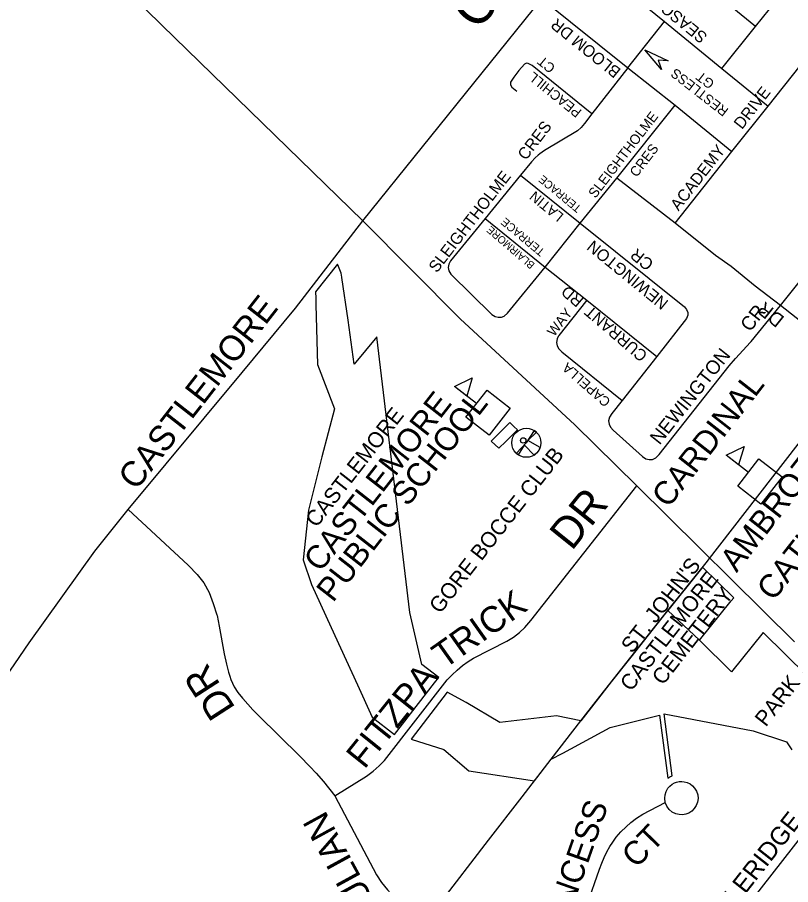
# Model space of a CAD drawing. Extents: x 586326 to 623965, y 4819854 to 4857850.
# Drawn here: x 604961 to 605955, y 4848747 to 4849861 of the extents above; entities that cross this region are included whole.
import ezdxf

# ---------------------------------------------------------------- set-up
doc = ezdxf.new("R2010")
doc.units = 0
for name, color, linetype in [('Cemeteries', 7, 'Continuous'), ('Level 63', 7, 'Continuous'), ('Lots_Concessions', 7, 'Continuous'), ('Major Rds and Hwys', 7, 'Continuous'), ('Major Rds Lbls', 7, 'Continuous'), ('Minor Rd Lbls', 7, 'Continuous'), ('Minor Rds', 7, 'Continuous'), ('Park Lbls', 7, 'Continuous'), ('Park Outlines', 7, 'Continuous'), ('Pts of Interest', 7, 'Continuous'), ('Rec Lbls', 7, 'Continuous'), ('Rec Syms', 7, 'Continuous'), ('School Syms_Lbls', 7, 'Continuous'), ('SWM Ponds', 7, 'Continuous')]:
    doc.layers.add(name, color=color, linetype=linetype)

# ---------------------------------------------------------------- blocks, each defined once
blk = doc.blocks.new('ARROW2')
at = {"layer": 'Level 63'}
blk.add_line((3.5164, 2.3028), (3.5164, 2.3028), dxfattribs=at)
at = {"layer": 'Major Rds and Hwys'}
for p, q in [((0.5164, 4.3028), (9.5164, 2.3028)), ((3.5164, 2.3028), (0.5164, 4.3028)), ((9.5164, 2.3028), (0.5164, 0.3028)), ((0.5164, 0.3028), (3.5164, 2.3028))]:
    blk.add_line(p, q, dxfattribs=at)
at = {"layer": 'SWM Ponds'}
blk.add_lwpolyline([(3.5164, 2.3028), (0.5164, 4.3028), (9.5164, 2.3028), (0.5164, 0.3028)], close=True, dxfattribs=at)

msp = doc.modelspace()

# ---------------------------------------------------------------- linework, layer by layer
at = {"layer": 'Cemeteries'}
for p, q in [((605838.3, 4849150.5), (605796.8, 4849099.1)), ((605841.5, 4849154.6), (605838.3, 4849150.5)), ((605881.5, 4849115.3), (605841.5, 4849154.6)), ((605837.5, 4849060.7), (605878.2, 4849111.3)), ((605878.2, 4849111.3), (605881.5, 4849115.3)), ((605796.8, 4849099.1), (605837.5, 4849060.7))]:
    msp.add_line(p, q, dxfattribs=at)
at = {"layer": 'Lots_Concessions'}
for p, q in [((605847.3, 4849161.8), (606262.5, 4849696.8)), ((605821.2, 4849129.4), (605847.8, 4849162.4)), ((605796.8, 4849099.1), (605821.2, 4849129.4)), ((605788.3, 4849088.4), (605796.8, 4849099.1)), ((605749.3, 4849039), (605788.3, 4849088.4)), ((605704.8, 4848982.3), (605749.3, 4849039)), ((605685.3, 4848957.1), (605704.8, 4848982.3)), ((605647.2, 4848908), (605685.3, 4848957.1)), ((605609.9, 4848859.8), (605647.2, 4848908)), ((605566.7, 4848804), (605609.9, 4848859.8)), ((605491, 4848706.1), (605566.7, 4848804))]:
    msp.add_line(p, q, dxfattribs=at)
at = {"layer": 'Major Rds and Hwys'}
for points in [[(605405.3, 4849599.4), (605146.8, 4849850.3), (604962.2, 4850031.6), (604961.8, 4850032), (604907.5, 4850085.4), (604841.3, 4850150.3)], [(605405.3, 4849599.4), (605635.2, 4849884.7)], [(605250.1, 4849404.3), (605318.8, 4849487.1), (605405.3, 4849599.4)], [(605757.2, 4849259.2), (605677.6, 4849337.3), (605530.2, 4849473.5), (605405.3, 4849599.4)], [(605103.6, 4849228.7), (605250.1, 4849404.3)], [(605959.8, 4849058.6), (605757.2, 4849259.2)], [(604703.2, 4848683.7), (604788.6, 4848788.6), (604833.6, 4848848.4), (604853.3, 4848877.6), (604872.2, 4848905.8), (604873.9, 4848908.3), (604914.5, 4848967.2), (604976.6, 4849057.4), (605061, 4849175.3), (605103.6, 4849228.7)]]:
    msp.add_lwpolyline(points, dxfattribs=at)
at = {"layer": 'Minor Rds'}
for points in [[(605909.5, 4849848.7), (605766.6, 4849965.5), (605762.9, 4849967.6), (605762, 4849968.1), (605756.8, 4849969.1), (605752.2, 4849968.3), (605747.9, 4849965.9), (605721.6, 4849933.8), (605718.9, 4849929.7), (605717.4, 4849925.3), (605717.3, 4849920.6), (605719.1, 4849916.1), (605722.2, 4849912.7), (605725.8, 4849909.5), (605792.7, 4849855)], [(605909.5, 4849848.7), (605945.3, 4849893.7), (605947.9, 4849898.6), (605949.1, 4849902.7), (605948.7, 4849907), (605947.3, 4849910.4), (605943.4, 4849913.9), (605870.8, 4849973.1)], [(605635.2, 4849884.7), (605745.7, 4849795.9)], [(605925.9, 4849746.5), (606008.1, 4849849.9), (606014.8, 4849856.6), (606022.6, 4849862.8), (606036.3, 4849873.4), (606050.6, 4849881.3)], [(605745.7, 4849795.9), (605792.7, 4849855)], [(605792.7, 4849855), (605866.4, 4849794.8)], [(605866.4, 4849794.8), (605909.5, 4849848.7)], [(605699.1, 4849736.6), (605622.6, 4849798.6), (605617.7, 4849801.4), (605615.3, 4849801.6), (605612.6, 4849800.3), (605605.4, 4849792.4), (605598.9, 4849783.9), (605594.9, 4849777.5), (605594.7, 4849773.8), (605596.5, 4849770.8), (605603, 4849765.9)], [(605745.7, 4849795.9), (605699.1, 4849736.6)], [(605745.7, 4849795.9), (605806.2, 4849747.7)], [(605866.4, 4849794.8), (605925.9, 4849746.5)], [(605731.3, 4849654.2), (605806.2, 4849747.7)], [(605806.2, 4849747.7), (605879.3, 4849688.1)], [(605879.3, 4849688.1), (605925.9, 4849746.5)], [(605699.1, 4849736.6), (605690, 4849724.3), (605685.6, 4849719.2), (605680.9, 4849714.9), (605638.6, 4849689.7), (605632.7, 4849685.4), (605632.4, 4849685.2), (605630.4, 4849683.5), (605626.6, 4849680.2), (605621.7, 4849675.2), (605607.6, 4849658)], [(605941.8, 4849490.4), (605974.4, 4849531.3), (605981, 4849537.8), (605989.2, 4849544.6), (605996.6, 4849552), (606006.9, 4849563.9), (606112.9, 4849695.5)], [(605806.5, 4849596.4), (605879.3, 4849688.1)], [(605607.6, 4849658), (605562.1, 4849602.3)], [(605607.6, 4849658), (605684.5, 4849596.3)], [(605684.5, 4849596.3), (605731.3, 4849654.2)], [(605806.5, 4849596.4), (605731.3, 4849654.2)], [(605562.1, 4849602.3), (605517.8, 4849548.1), (605515.5, 4849543.8), (605514.7, 4849539.3), (605515.7, 4849535.2), (605518.3, 4849530.9), (605571, 4849479), (605575, 4849476.5), (605579.1, 4849475.4), (605583.1, 4849475.4), (605586.8, 4849477), (605590.9, 4849480.7), (605639.4, 4849539.9)], [(605562.1, 4849602.3), (605639.4, 4849539.9)], [(605639.4, 4849539.9), (605684.5, 4849596.3)], [(605684.5, 4849596.3), (605818.4, 4849488.8), (605821.1, 4849485.6), (605822.5, 4849481.7), (605822.7, 4849478), (605820.9, 4849473.9), (605782.7, 4849425.2)], [(605941.8, 4849490.4), (605909, 4849515.2), (605878.1, 4849540.6), (605858.1, 4849554.6), (605806.5, 4849596.4)], [(605639.4, 4849539.9), (605693, 4849497.2)], [(605693, 4849497.2), (605657.1, 4849452), (605656.6, 4849451.1), (605654.8, 4849448), (605654.8, 4849447.9), (605653.8, 4849443.2), (605654.6, 4849438.7), (605656.9, 4849434.7), (605660.6, 4849431), (605738.1, 4849368.7)], [(605693, 4849497.2), (605782.7, 4849425.2)], [(605738.1, 4849368.7), (605724.9, 4849351.7), (605722, 4849347.2), (605720.8, 4849342.4), (605721.4, 4849338.1), (605723.3, 4849334.4), (605726.6, 4849330.5), (605764.4, 4849296.7), (605768.6, 4849293.8), (605772.9, 4849292.6), (605777.4, 4849292.8), (605781.4, 4849294.8), (605786, 4849299.1), (605875.7, 4849412.9), (605883.8, 4849422.4), (605903.3, 4849443.5), (605904, 4849444.2), (605941.8, 4849490.4)], [(606014, 4849433.5), (605941.8, 4849490.4)], [(605782.7, 4849425.2), (605738.1, 4849368.7)], [(605369.1, 4848861.1), (605409.8, 4848886.3), (605418.4, 4848892.5), (605426.2, 4848899.3), (605432.8, 4848906.3), (605513.3, 4849010), (605519.7, 4849016.4), (605526.1, 4849022.4), (605533.2, 4849028.4), (605540.3, 4849033.6), (605547.5, 4849037.9), (605590.1, 4849059.5), (605598.5, 4849064.7), (605606.2, 4849070.6), (605613.1, 4849076.9), (605620.8, 4849086.1), (605757.2, 4849259.2)], [(605103.6, 4849228.7), (605180.7, 4849157.1), (605181.1, 4849156.8), (605192.2, 4849145), (605200.7, 4849134.3), (605207.7, 4849122.1), (605213, 4849107.9), (605217.7, 4849093.4), (605217.9, 4849092.6), (605220.7, 4849078.6), (605227, 4849043.4), (605229.8, 4849030), (605232.4, 4849019.7), (605234.2, 4849014.5), (605235.7, 4849010.4), (605239.8, 4849000.8), (605244.6, 4848993.6), (605250.4, 4848986.5), (605250.8, 4848986), (605257.4, 4848978.6), (605263.9, 4848971.4), (605271.2, 4848964.3), (605324.1, 4848911.8), (605337.1, 4848898.8), (605345.2, 4848890.1), (605354.6, 4848879.5), (605369.1, 4848861.1)], [(605793.7, 4848852.3), (605792.9, 4848858), (605793.3, 4848862.3), (605794.7, 4848866.7), (605797, 4848870.6), (605799.5, 4848873.4), (605802.7, 4848876.1), (605805.6, 4848877.6), (605808.2, 4848878.6), (605811.3, 4848879.3), (605814.9, 4848879.5), (605818, 4848879.1), (605821.8, 4848878.1), (605825.5, 4848876.3), (605828.7, 4848873.8), (605831.3, 4848871), (605833.7, 4848867.1), (605835.3, 4848862.3), (605835.7, 4848857.4), (605835.1, 4848853), (605833.3, 4848848.4), (605830.9, 4848844.6), (605827.7, 4848841.4), (605823.8, 4848838.9), (605820, 4848837.5), (605815.9, 4848836.7), (605811.6, 4848836.9)], [(605369.1, 4848861.1), (605422.5, 4848759.6), (605429.3, 4848749.7), (605436.6, 4848740.3), (605444.7, 4848731.7), (605452.6, 4848724.4), (605461.5, 4848716.6), (605470.9, 4848709.2), (605496.3, 4848689.1), (605504.8, 4848681.8), (605511, 4848675.1), (605516.1, 4848668.8), (605520.5, 4848662), (605523.9, 4848655.6), (605526.7, 4848648.8), (605529, 4848641.9), (605537.1, 4848595.2), (605538, 4848591.2), (605539.7, 4848588), (605542, 4848585.2), (605549.6, 4848580.9)], [(605693.1, 4848721.3), (605709.2, 4848767), (605712.1, 4848774.7), (605715, 4848781.9), (605718.5, 4848789), (605722.3, 4848795.9), (605726.1, 4848801.5), (605730.7, 4848807.9), (605736.6, 4848814.6), (605743.4, 4848821.1), (605749.6, 4848826.7), (605756.7, 4848832.4), (605764.9, 4848837.6), (605793.7, 4848852.3)], [(605811.6, 4848836.9), (605807.4, 4848837.8), (605802.7, 4848840.1), (605798.8, 4848843.3), (605795.7, 4848847.5), (605793.7, 4848852.3)], [(605932.2, 4848628.9), (605878.2, 4848670.8), (605875.3, 4848673.5), (605873.1, 4848676.7), (605872.2, 4848680.2), (605872.5, 4848683.9), (605873.9, 4848687.1), (605876, 4848690.2), (605971.9, 4848813.2), (605974.1, 4848815.7), (605976.4, 4848817.3), (605979.1, 4848818.4), (605982.2, 4848819.1), (606072.4, 4848832.6), (606075.2, 4848832.7), (606078.1, 4848832.3), (606080.9, 4848831.1), (606083.5, 4848829.3), (606086.5, 4848826.4), (606157.5, 4848756.1)]]:
    msp.add_lwpolyline(points, dxfattribs=at)
at = {"layer": 'Park Outlines'}
for points in [[(605445.9, 4848939.6), (605497.4, 4849006.2), (605502.8, 4849012.7), (605481.1, 4849029.5), (605465.7, 4849096.3), (605423.1, 4849450.5), (605393.9, 4849415.2), (605386.3, 4849471.9), (605378.2, 4849526.6), (605378.1, 4849527), (605377.3, 4849532.1), (605373.7, 4849540.5), (605372.4, 4849543.7), (605344.5, 4849508.2), (605344.7, 4849500), (605344.7, 4849499.6), (605344.9, 4849491.7), (605344.9, 4849491.3), (605346.7, 4849414.6), (605368.6, 4849357.9), (605352.3, 4849296.1), (605335.5, 4849227.8), (605328.6, 4849164.1), (605339.3, 4849132.4), (605369.2, 4849066.7), (605398.1, 4849003.5), (605417, 4848962)], [(605579.7, 4849307.2), (605588.8, 4849315.9), (605596.4, 4849323.5), (605603.8, 4849331), (605599.2, 4849335.2), (605593.9, 4849340.5), (605569.9, 4849316.5)]]:
    msp.add_lwpolyline(points, close=True, dxfattribs=at)
msp.add_lwpolyline([(606032, 4848960), (605919.5, 4849070.7), (605878.8, 4849020.1), (605837.5, 4849060.7), (605796.8, 4849099.1), (605793.9, 4849095.5), (605749.3, 4849039), (605724.1, 4849007.2), (605704.8, 4848982.3), (605685.3, 4848957.1), (605654, 4848963.6), (605581.3, 4848955.3), (605537.9, 4848980.7), (605513.4, 4848993.9), (605467, 4848933.9), (605509.1, 4848920.5), (605541.4, 4848893.2), (605625.7, 4848880.3), (605628.5, 4848883.9), (605647.2, 4848908), (605662, 4848915.9), (605722.9, 4848948.6), (605786.4, 4848964.7), (605796.8, 4848883.8), (605799.6, 4848885.4), (605802.5, 4848886.7), (605792.4, 4848966.2), (605906.7, 4848944.5), (605949.5, 4848930.5), (605956.4, 4848920.2)], dxfattribs=at)
at = {"layer": 'Rec Syms'}
msp.add_lwpolyline([(605615.1, 4849314.3), (605602.3, 4849300.6), (605603.6, 4849299.5), (605604.9, 4849298.6), (605612.9, 4849311.4), (605625.2, 4849298.5), (605625.9, 4849298.9), (605626.8, 4849299.6), (605627.3, 4849300.1), (605627.4, 4849300.1), (605627.7, 4849300.4), (605628.5, 4849301.2), (605629.2, 4849301.9), (605629.9, 4849302.8), (605630.4, 4849303.5), (605631, 4849304.3), (605631.2, 4849304.7), (605631.6, 4849305.3), (605632, 4849306), (605632.2, 4849306.6), (605632.9, 4849308.1), (605617.1, 4849317), (605628.1, 4849327.9), (605626.7, 4849329.1), (605625.4, 4849330)], close=True, dxfattribs=at)
for centre, radius in [((605615.2, 4849314.3), 18.7), ((605611.2, 4849317.3), 3.5)]:
    msp.add_circle(centre, radius, dxfattribs=at)
at = {"layer": 'School Syms_Lbls'}
for p, q in [((605551.2, 4849364.5), (605522.8, 4849386.7)), ((605900.4, 4849276.1), (605872, 4849298.3))]:
    msp.add_line(p, q, dxfattribs=at)
for points in [[(605522.8, 4849386.7), (605545.6, 4849397.8), (605538.7, 4849374.2)], [(605537.6, 4849347.1), (605564.9, 4849382), (605594.5, 4849358.8), (605567.2, 4849323.9)], [(605872, 4849298.3), (605894.8, 4849309.3), (605887.9, 4849285.8)], [(605886.8, 4849258.6), (605914, 4849293.5), (605943.6, 4849270.4), (605916.4, 4849235.5)]]:
    msp.add_lwpolyline(points, close=True, dxfattribs=at)

# ---------------------------------------------------------------- block references
at = {"layer": 'Minor Rd Lbls', "xscale": 3.6000000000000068, "yscale": 3.600000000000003, "rotation": 142.50873994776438}
msp.add_blockref('ARROW2', (605799.7, 4849804.6), dxfattribs=at)

# ---------------------------------------------------------------- texts
at = {"layer": 'Cemeteries'}
for s, p in [("ST. JOHN'S", (605751, 4849042.7)), ('CASTLEMORE', (605749.6, 4848993.9)), ('CEMETERY', (605790.6, 4849001.9))]:
    msp.add_text(s, height=20, rotation=52, dxfattribs=at).set_placement(p)
at = {"layer": 'Major Rds Lbls'}
msp.add_text('CASTLEMORE     RD', height=49.998, rotation=50.7414, dxfattribs=at).set_placement((605552.6, 4849841.8))
at = {"layer": 'Minor Rd Lbls'}
for s, height, rotation, p in [('SEASCAPE', 15, 140.5898, (605848.9, 4849837.4)), ('BLOOM DR', 15, 141.2236, (605737.7, 4849793.2)), ('CT', 12.5, 140.6086, (605653.4, 4849797.4)), ('PEACHILL', 12.5, 141.0403, (605687.2, 4849740.6)), ('RESTLESS', 12.5, 142.0749, (605875.9, 4849742.3)), ('GT', 12.5, 142.0749, (605857.9, 4849777.4)), ('ACADEMY      DRIVE', 15, 52.1009, (605810.7, 4849611.1)), ('SLEIGHTHOLME', 12.75, 52.3399, (605703.8, 4849627.4)), ('CRES', 15, 52.3399, (605614.6, 4849676)), ('CRES', 12.75, 52.3399, (605756.9, 4849654.4)), ('SLEIGHTHOLME', 15, 52.3399, (605500.2, 4849531.6)), ('TERRACE', 10.22, 140.3759, (605686.7, 4849616.9)), ('LATIN', 12.95, 140.3759, (605664.1, 4849607)), ('TERRACE', 10.53, 140.171, (605639.8, 4849561)), ('BLAIRMORE', 9.63, 139.2297, (605626.8, 4849543.9)), ('NEWINGTON', 15.14, 140.8487, (605798.8, 4849495.7)), ('CR', 15.48, 140.8487, (605780, 4849546)), ('CURRANT  RD', 14.85, 139.4761, (605772, 4849428.3)), ('LITERACY         DR', 17.809, 141.3679, (606085.4, 4849365.1)), ('WAY', 12.93, 51.8965, (605650.9, 4849449.7)), ('CR', 17.81, 52.0528, (605902.6, 4849455.7)), ('NEWINGTON', 17.81, 51.5073, (605786.3, 4849310.6)), ('CAPELLA', 12.43, 138.5024, (605724.4, 4849368.5)), ('DR', 40.27, 51.2384, (605673.5, 4849174.5)), ('TRICK', 33.28, 35.2867, (605509.6, 4849023.1)), ('DR', 36.61, 122.8928, (605242.2, 4848973.8)), ('FITZPA', 33.28, 51.2384, (605407.2, 4848894.1)), ('PRINCESS', 30.25, 70.604, (605652.1, 4848653.6)), ('JULIAN', 33.28, 118.6799, (605429.6, 4848709.1)), ('DALERIDGE', 23.46, 51.8425, (605858.7, 4848686)), ('CT', 30.25, 46.0153, (605756.5, 4848766.8))]:
    msp.add_text(s, height=height, rotation=rotation, dxfattribs=at).set_placement(p)
at = {"layer": 'Park Lbls'}
for s, p in [('CASTLEMORE', (605345.6, 4849204.4)), ('PARK', (605922.8, 4848948.5))]:
    msp.add_text(s, height=19.99, rotation=52, dxfattribs=at).set_placement(p)
at = {"layer": 'Pts of Interest'}
msp.add_text('CASTLEMORE', height=32.39, rotation=52, dxfattribs=at).set_placement((605113.9, 4849251.8))
at = {"layer": 'Rec Lbls'}
msp.add_text('GORE BOCCE CLUB', height=20, rotation=52, dxfattribs=at).set_placement((605504.4, 4849093.7))
at = {"layer": 'School Syms_Lbls'}
for s, p in [(' CARDINAL ', (605790.7, 4849220.5)), ('CASTLEMORE', (605350.5, 4849146.9)), ('PUBLIC SCHOOL', (605366.8, 4849108.2)), ('CATHOLIC S.S.', (605932.5, 4849109.7)), ('AMBROZIC ', (605885.3, 4849146.6))]:
    msp.add_text(s, height=30, rotation=52, dxfattribs=at).set_placement(p)

doc.saveas('drawing.dxf')
